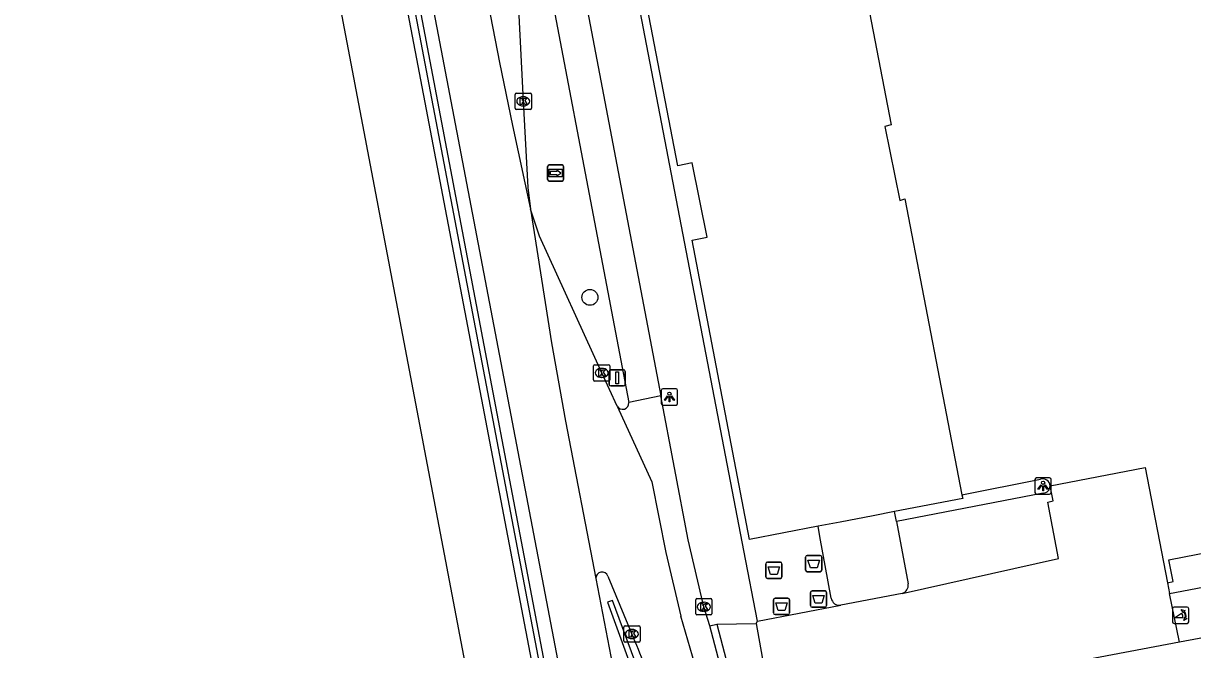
# Model space of a CAD drawing. Extents: x 159265 to 160143, y 383413 to 384319.
# Drawn here: x 159265.5 to 159337.3, y 383871.5 to 383910 of the extents above; entities that cross this region are included whole.
import ezdxf

# ---------------------------------------------------------------- set-up
doc = ezdxf.new("R2010")
doc.units = 0
for name, color, linetype in [('IMGEO_Afval_apart_plaats', 7, 'Continuous'), ('IMGEO_Boom', 7, 'Continuous'), ('IMGEO_Fietspad_gesloten', 7, 'Continuous'), ('IMGEO_Fietspad_open', 7, 'Continuous'), ('IMGEO_Groenvoorziening', 7, 'Continuous'), ('IMGEO_Haag', 7, 'Continuous'), ('IMGEO_Kolk', 7, 'Continuous'), ('IMGEO_Lichtpunt', 7, 'Continuous'), ('IMGEO_Lijnafwatering', 7, 'Continuous'), ('IMGEO_Muur', 7, 'Continuous'), ('IMGEO_Pand', 7, 'Continuous'), ('IMGEO_Parkeervlak_open', 7, 'Continuous'), ('IMGEO_Poller', 7, 'Continuous'), ('IMGEO_Rijbaan_lokaal_gesloten', 7, 'Continuous'), ('IMGEO_Rijbaan_lokaal_open', 7, 'Continuous'), ('IMGEO_Rijbaan_regionaal_gesloten', 7, 'Continuous'), ('IMGEO_Verkeersbordpaal', 7, 'Continuous'), ('IMGEO_Voetpad_open', 7, 'Continuous'), ('IMGEO_Wegwijzer', 7, 'Continuous')]:
    doc.layers.add(name, color=color, linetype=linetype)

msp = doc.modelspace()

# ---------------------------------------------------------------- linework, layer by layer
at = {"layer": 'IMGEO_Afval_apart_plaats'}
for p, q in [((159311.201, 383876.9), (159311.991, 383876.9)), ((159311.991, 383876.9), (159311.201, 383876.9)), ((159313.547, 383876.408), (159313.547, 383877.208)), ((159313.547, 383877.208), (159313.547, 383876.408)), ((159313.647, 383877.308), (159314.437, 383877.308)), ((159314.437, 383877.308), (159313.647, 383877.308)), ((159314.537, 383877.208), (159314.537, 383876.408)), ((159314.537, 383876.408), (159314.537, 383877.208)), ((159311.101, 383876), (159311.101, 383876.8)), ((159311.101, 383876.8), (159311.101, 383876)), ((159312.091, 383876.8), (159312.091, 383876)), ((159312.091, 383876), (159312.091, 383876.8)), ((159314.437, 383876.308), (159313.647, 383876.308)), ((159313.647, 383876.308), (159314.437, 383876.308)), ((159311.991, 383875.9), (159311.201, 383875.9)), ((159311.201, 383875.9), (159311.991, 383875.9)), ((159311.671, 383874.678), (159312.461, 383874.678)), ((159312.461, 383874.678), (159311.671, 383874.678)), ((159313.845, 383874.228), (159313.845, 383875.028)), ((159313.845, 383875.028), (159313.845, 383874.228)), ((159313.945, 383875.128), (159314.735, 383875.128)), ((159314.735, 383875.128), (159313.945, 383875.128)), ((159314.835, 383875.028), (159314.835, 383874.228)), ((159314.835, 383874.228), (159314.835, 383875.028)), ((159311.571, 383873.778), (159311.571, 383874.578)), ((159311.571, 383874.578), (159311.571, 383873.778)), ((159312.561, 383874.578), (159312.561, 383873.778)), ((159312.561, 383873.778), (159312.561, 383874.578)), ((159314.735, 383874.128), (159313.945, 383874.128)), ((159313.945, 383874.128), (159314.735, 383874.128)), ((159312.461, 383873.678), (159311.671, 383873.678)), ((159311.671, 383873.678), (159312.461, 383873.678))]:
    msp.add_line(p, q, dxfattribs=at)
for points in [[(159313.69, 383877.022), (159314.394, 383877.022), (159314.245, 383876.552), (159313.839, 383876.552), (159313.69, 383877.022)], [(159311.244, 383876.614), (159311.948, 383876.614), (159311.799, 383876.144), (159311.393, 383876.144), (159311.244, 383876.614)], [(159313.988, 383874.842), (159314.692, 383874.842), (159314.543, 383874.372), (159314.137, 383874.372), (159313.988, 383874.842)], [(159311.714, 383874.392), (159312.418, 383874.392), (159312.269, 383873.922), (159311.863, 383873.922), (159311.714, 383874.392)]]:
    msp.add_lwpolyline(points, dxfattribs=at)
for centre, start, end in [((159311.201, 383876.8), 90, 180), ((159311.201, 383876.8), 90, 180), ((159311.991, 383876.8), 0, 90), ((159311.991, 383876.8), 360, 90), ((159313.647, 383877.208), 90, 180), ((159313.647, 383877.208), 90, 180), ((159314.437, 383877.208), 0, 90), ((159314.437, 383877.208), 360, 90), ((159313.647, 383876.408), 180, 270), ((159313.647, 383876.408), 180, 270), ((159314.437, 383876.408), 270, 0), ((159314.437, 383876.408), 270, 0), ((159311.201, 383876), 180, 270), ((159311.201, 383876), 180, 270), ((159311.991, 383876), 270, 0), ((159311.991, 383876), 270, 0), ((159311.671, 383874.578), 90, 180), ((159311.671, 383874.578), 90, 180), ((159312.461, 383874.578), 0, 90), ((159312.461, 383874.578), 360, 90), ((159313.945, 383875.028), 90, 180), ((159313.945, 383875.028), 90, 180), ((159314.735, 383875.028), 0, 90), ((159314.735, 383875.028), 360, 90), ((159313.945, 383874.228), 180, 270), ((159313.945, 383874.228), 180, 270), ((159314.735, 383874.228), 270, 0), ((159314.735, 383874.228), 270, 0), ((159311.671, 383873.778), 180, 270), ((159311.671, 383873.778), 180, 270), ((159312.461, 383873.778), 270, 0), ((159312.461, 383873.778), 270, 0)]:
    msp.add_arc(centre, 0.1, start, end, dxfattribs=at)
at = {"layer": 'IMGEO_Boom'}
msp.add_circle((159300.295, 383893.172), 0.489, dxfattribs=at)
at = {"layer": 'IMGEO_Fietspad_gesloten'}
for points in [[(159293.61, 383945.127), (159304.648, 383887.128)], [(159295.942, 383922.137), (159302.679, 383886.702)]]:
    msp.add_lwpolyline(points, dxfattribs=at)
at = {"layer": 'IMGEO_Fietspad_open'}
for points in [[(159335.897, 383874.965), (159346.141, 383876.919)], [(159346.736, 383873.892), (159346.595, 383873.869), (159336.505, 383871.985)]]:
    msp.add_lwpolyline(points, dxfattribs=at)
at = {"layer": 'IMGEO_Groenvoorziening'}
for points in [[(159335.77, 383875.636), (159336.12, 383875.702), (159335.86, 383877.046), (159346.237, 383879.058), (159345.282, 383883.846), (159347.596, 383884.18)], [(159323.148, 383881.041), (159327.975, 383881.988)]]:
    msp.add_lwpolyline(points, dxfattribs=at)
msp.add_arc((159328.123, 383881.578), 0.436, 1.93355, 109.91998, dxfattribs=at)
at = {"layer": 'IMGEO_Haag'}
msp.add_lwpolyline([(159303.045, 383870.823), (159301.691, 383874.543), (159301.384, 383874.434), (159304.05, 383867.063), (159304.897, 383864.099), (159307.114, 383852.521), (159310.388, 383835.369), (159314.42, 383814.315), (159315.234, 383809.973), (159313.799, 383809.591), (159322.047, 383766.911), (159322.585, 383766.955), (159315.649, 383810.084)], dxfattribs=at)
at = {"layer": 'IMGEO_Kolk'}
for p, q in [((159295.698, 383904.798), (159295.698, 383905.65)), ((159295.773, 383905.724), (159296.625, 383905.724)), ((159296.699, 383905.65), (159296.699, 383904.798)), ((159296.209, 383904.944), (159296.184, 383904.944)), ((159296.186, 383905.504), (159296.211, 383905.504)), ((159296.625, 383904.724), (159295.773, 383904.724)), ((159300.593, 383889.028), (159301.445, 383889.028)), ((159300.518, 383888.102), (159300.518, 383888.954)), ((159301.006, 383888.808), (159301.031, 383888.808)), ((159301.519, 383888.954), (159301.519, 383888.102)), ((159301.445, 383888.028), (159300.593, 383888.028)), ((159301.029, 383888.248), (159301.004, 383888.248)), ((159306.792, 383873.729), (159306.792, 383874.581)), ((159306.867, 383874.655), (159307.719, 383874.655)), ((159307.28, 383874.435), (159307.305, 383874.435)), ((159307.793, 383874.581), (159307.793, 383873.729)), ((159307.719, 383873.655), (159306.867, 383873.655)), ((159307.303, 383873.875), (159307.278, 383873.875)), ((159302.375, 383872.055), (159302.375, 383872.907)), ((159302.45, 383872.981), (159303.302, 383872.981)), ((159302.863, 383872.761), (159302.888, 383872.761)), ((159303.376, 383872.907), (159303.376, 383872.055)), ((159303.302, 383871.981), (159302.45, 383871.981)), ((159302.886, 383872.201), (159302.861, 383872.201))]:
    msp.add_line(p, q, dxfattribs=at)
for points in [[(159295.698, 383904.798), (159295.698, 383905.65)], [(159295.773, 383905.724), (159296.625, 383905.724)], [(159296.699, 383905.65), (159296.699, 383904.798)], [(159296.019, 383905.424), (159296.142, 383905.424), (159296.142, 383905.273), (159296.272, 383905.424), (159296.436, 383905.424), (159296.29, 383905.273), (159296.443, 383905.024), (159296.291, 383905.024), (159296.206, 383905.188), (159296.142, 383905.121), (159296.142, 383905.024), (159296.019, 383905.024), (159296.019, 383905.424)], [(159296.625, 383904.724), (159295.773, 383904.724)], [(159300.593, 383889.028), (159301.445, 383889.028)], [(159300.518, 383888.102), (159300.518, 383888.954)], [(159300.839, 383888.728), (159300.962, 383888.728), (159300.962, 383888.577), (159301.092, 383888.728), (159301.256, 383888.728), (159301.11, 383888.577), (159301.263, 383888.328), (159301.111, 383888.328), (159301.026, 383888.492), (159300.962, 383888.425), (159300.962, 383888.328), (159300.839, 383888.328), (159300.839, 383888.728)], [(159301.519, 383888.954), (159301.519, 383888.102)], [(159301.445, 383888.028), (159300.593, 383888.028)], [(159306.792, 383873.729), (159306.792, 383874.581)], [(159306.867, 383874.655), (159307.719, 383874.655)], [(159307.113, 383874.355), (159307.236, 383874.355), (159307.236, 383874.204), (159307.366, 383874.355), (159307.53, 383874.355), (159307.384, 383874.204), (159307.537, 383873.955), (159307.385, 383873.955), (159307.3, 383874.119), (159307.236, 383874.052), (159307.236, 383873.955), (159307.113, 383873.955), (159307.113, 383874.355)], [(159307.793, 383874.581), (159307.793, 383873.729)], [(159307.719, 383873.655), (159306.867, 383873.655)], [(159302.375, 383872.055), (159302.375, 383872.907)], [(159302.45, 383872.981), (159303.302, 383872.981)], [(159302.696, 383872.681), (159302.819, 383872.681), (159302.819, 383872.53), (159302.949, 383872.681), (159303.113, 383872.681), (159302.967, 383872.53), (159303.12, 383872.281), (159302.968, 383872.281), (159302.883, 383872.445), (159302.819, 383872.378), (159302.819, 383872.281), (159302.696, 383872.281), (159302.696, 383872.681)], [(159303.376, 383872.907), (159303.376, 383872.055)], [(159303.302, 383871.981), (159302.45, 383871.981)]]:
    msp.add_lwpolyline(points, dxfattribs=at)
for centre, start, end in [((159295.775, 383905.648), 91.55205, 178.44795), ((159295.775, 383905.648), 91.55205, 178.44795), ((159296.623, 383905.648), 1.55205, 88.44795), ((159296.623, 383905.648), 1.55205, 88.44795), ((159295.775, 383904.8), 181.55205, 268.44795), ((159295.775, 383904.8), 181.55205, 268.44795), ((159296.623, 383904.8), 271.55205, 358.44795), ((159296.623, 383904.8), 271.55205, 358.44795), ((159300.595, 383888.952), 91.55205, 178.44795), ((159300.595, 383888.952), 91.55205, 178.44795), ((159301.443, 383888.952), 1.55205, 88.44795), ((159301.443, 383888.952), 1.55205, 88.44795), ((159300.595, 383888.104), 181.55205, 268.44795), ((159300.595, 383888.104), 181.55205, 268.44795), ((159301.443, 383888.104), 271.55205, 358.44795), ((159301.443, 383888.104), 271.55205, 358.44795), ((159306.869, 383874.579), 91.55205, 178.44795), ((159306.869, 383874.579), 91.55205, 178.44795), ((159307.717, 383874.579), 1.55205, 88.44795), ((159307.717, 383874.579), 1.55205, 88.44795), ((159306.869, 383873.731), 181.55205, 268.44795), ((159306.869, 383873.731), 181.55205, 268.44795), ((159307.717, 383873.731), 271.55205, 358.44795), ((159307.717, 383873.731), 271.55205, 358.44795), ((159302.452, 383872.905), 91.55205, 178.44795), ((159302.452, 383872.905), 91.55205, 178.44795), ((159303.3, 383872.905), 1.55205, 88.44795), ((159303.3, 383872.905), 1.55205, 88.44795), ((159302.452, 383872.057), 181.55205, 268.44795), ((159302.452, 383872.057), 181.55205, 268.44795), ((159303.3, 383872.057), 271.55205, 358.44795), ((159303.3, 383872.057), 271.55205, 358.44795)]:
    msp.add_arc(centre, 0.0765, start, end, dxfattribs=at)
for centre, major_axis, ratio, start_param, end_param in [((159296.185, 383905.224), (-0.387, 0.002), 0.722429, 4.712389, 7.853982), ((159296.21, 383905.224), (-0.39, 0.002), 0.717154, 1.570796, 4.712389), ((159301.005, 383888.528), (-0.387, 0.002), 0.722429, 4.712389, 7.853982), ((159301.03, 383888.528), (-0.39, 0.002), 0.717154, 1.570796, 4.712389), ((159307.279, 383874.155), (-0.387, 0.002), 0.722429, 4.712389, 7.853982), ((159307.304, 383874.155), (-0.39, 0.002), 0.717154, 1.570796, 4.712389), ((159302.862, 383872.481), (-0.387, 0.002), 0.722429, 4.712389, 7.853982), ((159302.887, 383872.481), (-0.39, 0.002), 0.717154, 1.570796, 4.712389)]:
    msp.add_ellipse(centre, major_axis=major_axis, ratio=ratio, start_param=start_param, end_param=end_param, dxfattribs=at)
at = {"layer": 'IMGEO_Lichtpunt'}
for p, q in [((159304.681, 383887.454), (159304.681, 383886.647)), ((159304.681, 383887.454), (159304.681, 383886.647)), ((159305.583, 383887.549), (159304.775, 383887.549)), ((159305.583, 383887.549), (159304.775, 383887.549)), ((159305.677, 383886.647), (159305.677, 383887.454)), ((159305.677, 383886.647), (159305.677, 383887.454)), ((159304.775, 383886.553), (159305.583, 383886.553)), ((159304.775, 383886.553), (159305.583, 383886.553)), ((159327.63, 383881.981), (159327.63, 383881.174)), ((159327.63, 383881.981), (159327.63, 383881.174)), ((159328.532, 383882.076), (159327.724, 383882.076)), ((159328.532, 383882.076), (159327.724, 383882.076)), ((159328.626, 383881.174), (159328.626, 383881.981)), ((159328.626, 383881.174), (159328.626, 383881.981)), ((159327.724, 383881.08), (159328.532, 383881.08)), ((159327.724, 383881.08), (159328.532, 383881.08))]:
    msp.add_line(p, q, dxfattribs=at)
for points in [[(159305.055, 383887.118), (159305.094, 383887.09), (159304.906, 383886.828), (159304.868, 383886.855), (159305.055, 383887.118)], [(159305.157, 383887.07), (159305.204, 383887.07), (159305.204, 383886.748), (159305.157, 383886.748), (159305.157, 383887.07)], [(159305.267, 383887.09), (159305.305, 383887.117), (159305.492, 383886.855), (159305.453, 383886.827), (159305.267, 383887.09)], [(159328.004, 383881.645), (159328.043, 383881.617), (159327.855, 383881.355), (159327.817, 383881.382), (159328.004, 383881.645)], [(159328.106, 383881.597), (159328.153, 383881.597), (159328.153, 383881.275), (159328.106, 383881.275), (159328.106, 383881.597)], [(159328.216, 383881.617), (159328.254, 383881.644), (159328.441, 383881.382), (159328.402, 383881.354), (159328.216, 383881.617)]]:
    msp.add_lwpolyline(points, dxfattribs=at)
for centre in [(159305.18, 383887.252), (159328.129, 383881.779)]:
    msp.add_circle(centre, 0.0994, dxfattribs=at)
for centre, start, end in [((159304.775, 383887.454), 90, 180), ((159304.775, 383887.454), 90, 180), ((159305.583, 383887.454), 0, 90), ((159305.583, 383887.454), 0, 90), ((159304.775, 383886.647), 180, 270), ((159304.775, 383886.647), 180, 270), ((159305.583, 383886.647), 270, 0), ((159305.583, 383886.647), 270, 360), ((159327.724, 383881.981), 90, 180), ((159327.724, 383881.981), 90, 180), ((159328.532, 383881.981), 0, 90), ((159328.532, 383881.981), 0, 90), ((159327.724, 383881.174), 180, 270), ((159327.724, 383881.174), 180, 270), ((159328.532, 383881.174), 270, 0), ((159328.532, 383881.174), 270, 360)]:
    msp.add_arc(centre, 0.0946, start, end, dxfattribs=at)
at = {"layer": 'IMGEO_Lijnafwatering'}
for points in [[(159287.502, 383919.096), (159289.649, 383907.836), (159291.248, 383899.45)], [(159291.248, 383899.45), (159294.994, 383879.804)], [(159294.994, 383879.804), (159298.74, 383860.158)]]:
    msp.add_lwpolyline(points, dxfattribs=at)
at = {"layer": 'IMGEO_Muur'}
for points in [[(159314.238, 383781.271), (159280.741, 383957.112), (159281.061, 383957.173)], [(159281.061, 383957.173), (159314.487, 383781.303), (159314.238, 383781.271)]]:
    msp.add_lwpolyline(points, dxfattribs=at)
at = {"layer": 'IMGEO_Pand'}
for points in [[(159314.314, 383879.102), (159310.092, 383878.286), (159306.566, 383896.694), (159307.503, 383896.863), (159306.581, 383901.444), (159305.696, 383901.265), (159302.15, 383919.663), (159303.092, 383919.834), (159302.209, 383924.429), (159301.271, 383924.249), (159297.057, 383946.185), (159297.976, 383946.332), (159297.83, 383947.158)], [(159315.252, 383922.181), (159318.789, 383903.77), (159318.415, 383903.684), (159319.328, 383899.135), (159319.635, 383899.22), (159323.148, 383881.041)], [(159323.148, 383881.041), (159323.191, 383880.817), (159319, 383880.007)], [(159319, 383880.007), (159317.686, 383879.753), (159315.658, 383879.361), (159314.314, 383879.102)]]:
    msp.add_lwpolyline(points, dxfattribs=at)
at = {"layer": 'IMGEO_Parkeervlak_open'}
msp.add_lwpolyline([(159328.138, 383881.143), (159319.118, 383879.394)], dxfattribs=at)
msp.add_arc((159328.124, 383881.578), 0.436, 271.87856, 1.93537, dxfattribs=at)
at = {"layer": 'IMGEO_Poller'}
for p, q in [((159336.08, 383874.033), (159336.08, 383873.226)), ((159336.08, 383874.033), (159336.08, 383873.226)), ((159336.982, 383874.128), (159336.174, 383874.128)), ((159336.982, 383874.128), (159336.174, 383874.128)), ((159337.076, 383873.226), (159337.076, 383874.033)), ((159337.076, 383873.226), (159337.076, 383874.033)), ((159336.174, 383873.131), (159336.982, 383873.131)), ((159336.174, 383873.131), (159336.982, 383873.131))]:
    msp.add_line(p, q, dxfattribs=at)
for points in [[(159336.759, 383873.857), (159336.747, 383873.784), (159336.622, 383873.989)], [(159336.622, 383873.989), (159336.853, 383873.923), (159336.782, 383873.891)], [(159336.715, 383873.484), (159336.202, 383873.484), (159336.632, 383873.759)], [(159336.775, 383873.312), (159336.841, 383873.543), (159336.871, 383873.475)], [(159336.907, 383873.448), (159336.979, 383873.437), (159336.775, 383873.312)]]:
    msp.add_lwpolyline(points, dxfattribs=at)
for centre, radius, start, end in [((159336.174, 383874.033), 0.0946, 90, 180), ((159336.174, 383874.033), 0.0946, 90, 180), ((159336.982, 383874.033), 0.0946, 0, 90), ((159336.982, 383874.033), 0.0946, 0, 90), ((159336.387, 383873.534), 0.332, 351.32473, 42.4854), ((159336.401, 383873.544), 0.476, 351.75274, 41.16905), ((159336.401, 383873.544), 0.516, 349.35686, 42.29123), ((159336.174, 383873.226), 0.0946, 180, 270), ((159336.174, 383873.226), 0.0946, 180, 270), ((159336.982, 383873.226), 0.0946, 270, 0), ((159336.982, 383873.226), 0.0946, 270, 0)]:
    msp.add_arc(centre, radius, start, end, dxfattribs=at)
at = {"layer": 'IMGEO_Rijbaan_lokaal_gesloten'}
for points in [[(159304.648, 383887.128), (159302.679, 383886.702)], [(159307.656, 383872.978), (159307.292, 383874.155), (159306.334, 383878.266), (159304.648, 383887.128)], [(159301.971, 383886.489), (159304.106, 383881.843), (159304.961, 383877.492), (159305.87, 383873.584)], [(159309.389, 383866.455), (159307.656, 383872.978)]]:
    msp.add_lwpolyline(points, dxfattribs=at)
for centre, radius, start, end in [((159302.302, 383886.672), 0.378, 208.96577, 4.52179), ((159231.175, 383850.119), 78.294, 11.40866, 17.43982)]:
    msp.add_arc(centre, radius, start, end, dxfattribs=at)
at = {"layer": 'IMGEO_Rijbaan_lokaal_open'}
for points in [[(159301.971, 383886.489), (159301.019, 383888.528), (159297.197, 383896.926), (159296.639, 383898.589)], [(159328.559, 383881.593), (159334.397, 383882.722), (159335.77, 383875.636)], [(159319.475, 383874.969), (159329.077, 383877.128), (159328.413, 383880.578), (159328.749, 383880.666), (159328.559, 383881.593)], [(159301.405, 383876.036), (159302.875, 383872.48)], [(159335.77, 383875.636), (159335.897, 383874.965)], [(159319.475, 383874.969), (159315.702, 383874.25)], [(159336.505, 383871.985), (159335.897, 383874.965)], [(159310.579, 383873.273), (159315.702, 383874.25)], [(159310.508, 383873.119), (159310.579, 383873.273)], [(159310.508, 383873.119), (159311.553, 383867.258), (159312.476, 383867.433)], [(159336.505, 383871.985), (159312.476, 383867.433)]]:
    msp.add_lwpolyline(points, dxfattribs=at)
for centre, radius, start, end in [((159301.045, 383875.919), 0.378, 18.04397, 184.36651), ((159244.082, 383847.239), 63.982, 21.3924, 23.23455)]:
    msp.add_arc(centre, radius, start, end, dxfattribs=at)
at = {"layer": 'IMGEO_Rijbaan_regionaal_gesloten'}
for points in [[(159280.211, 384172.631), (159274.487, 384158.497), (159272.013, 384150.923), (159269.535, 384141.678), (159267.507, 384132.324), (159266.005, 384119.851), (159265.496, 384109.233), (159267.965, 384029.162), (159271.62, 383998.252), (159277.018, 383952.804), (159311.634, 383770.65), (159326.117, 383701.416), (159334.862, 383664.196)], [(159284.794, 383964.002), (159285.67, 383956.14), (159286.758, 383949.576), (159287.259, 383946.83), (159288.715, 383938.85), (159290.32, 383930.899), (159291.724, 383923.156), (159293.222, 383915.43), (159294.735, 383907.617), (159295.538, 383903.733), (159296.639, 383898.589)], [(159316.213, 383777.09), (159315.456, 383780.799), (159309.353, 383813.036), (159303.32, 383844.753), (159290.389, 383912.552), (159284.239, 383944.948), (159283.058, 383951.058), (159282.172, 383957.025)], [(159295.186, 383922.018), (159295.286, 383921.453), (159295.48, 383919.443), (159296.198, 383905.225), (159296.482, 383899.93), (159296.639, 383898.589)], [(159296.639, 383898.589), (159297.941, 383890.368), (159298.805, 383885.554), (159300.668, 383875.89)], [(159300.668, 383875.89), (159301.684, 383870.559), (159305.298, 383851.601), (159308.807, 383833.455), (159312.065, 383816.27), (159313.356, 383809.503), (159318.245, 383783.881), (159321.342, 383767.668), (159321.513, 383766.682)]]:
    msp.add_lwpolyline(points, dxfattribs=at)
at = {"layer": 'IMGEO_Verkeersbordpaal'}
for p, q in [((159301.473, 383887.825), (159301.473, 383888.625)), ((159301.473, 383888.625), (159301.473, 383887.825)), ((159301.573, 383888.725), (159302.363, 383888.725)), ((159302.363, 383888.725), (159301.573, 383888.725)), ((159302.463, 383888.625), (159302.463, 383887.825)), ((159302.463, 383887.825), (159302.463, 383888.625)), ((159302.363, 383887.725), (159301.573, 383887.725)), ((159301.573, 383887.725), (159302.363, 383887.725))]:
    msp.add_line(p, q, dxfattribs=at)
msp.add_lwpolyline([(159301.893, 383888.6), (159302.043, 383888.6), (159302.043, 383887.85), (159301.893, 383887.85), (159301.893, 383888.6)], dxfattribs=at)
for centre, start, end in [((159301.573, 383888.625), 90, 180), ((159301.573, 383888.625), 90, 180), ((159302.363, 383888.625), 0, 90), ((159302.363, 383888.625), 360, 90), ((159301.573, 383887.825), 180, 270), ((159301.573, 383887.825), 180, 270), ((159302.363, 383887.825), 270, 0), ((159302.363, 383887.825), 270, 0)]:
    msp.add_arc(centre, 0.1, start, end, dxfattribs=at)
at = {"layer": 'IMGEO_Voetpad_open'}
for points in [[(159310.579, 383873.273), (159309.755, 383877.603), (159295.809, 383950.222)], [(159319.118, 383879.394), (159319, 383880.007)], [(159315.121, 383874.68), (159314.427, 383878.477), (159314.314, 383879.102)], [(159319.118, 383879.394), (159319.85, 383875.56)], [(159307.656, 383872.978), (159308.096, 383873.084)], [(159308.096, 383873.084), (159310.508, 383873.119)], [(159308.096, 383873.084), (159308.887, 383870.04), (159309.827, 383866.555), (159309.389, 383866.455)]]:
    msp.add_lwpolyline(points, dxfattribs=at)
for centre, radius, start, end in [((159319.297, 383875.496), 0.556, 288.62302, 6.58528), ((159315.619, 383874.746), 0.503, 187.52361, 279.46586)]:
    msp.add_arc(centre, radius, start, end, dxfattribs=at)
at = {"layer": 'IMGEO_Wegwijzer'}
for p, q in [((159297.792, 383901.316), (159298.582, 383901.316)), ((159298.582, 383901.316), (159297.792, 383901.316)), ((159297.692, 383900.416), (159297.692, 383901.216)), ((159297.692, 383901.216), (159297.692, 383900.416)), ((159298.682, 383901.216), (159298.682, 383900.416)), ((159298.682, 383900.416), (159298.682, 383901.216)), ((159298.582, 383900.316), (159297.792, 383900.316)), ((159297.792, 383900.316), (159298.582, 383900.316))]:
    msp.add_line(p, q, dxfattribs=at)
for points in [[(159297.793, 383901.048), (159298.581, 383901.048), (159298.581, 383900.584), (159297.793, 383900.584), (159297.793, 383901.048)], [(159297.858, 383900.9), (159297.858, 383900.816), (159297.858, 383900.732), (159298.269, 383900.732), (159298.269, 383900.649), (159298.516, 383900.816), (159298.269, 383900.983), (159298.269, 383900.9), (159297.858, 383900.9)]]:
    msp.add_lwpolyline(points, dxfattribs=at)
for centre, start, end in [((159297.792, 383901.216), 90, 180), ((159297.792, 383901.216), 90, 180), ((159298.582, 383901.216), 0, 90), ((159298.582, 383901.216), 360, 90), ((159297.792, 383900.416), 180, 270), ((159297.792, 383900.416), 180, 270), ((159298.582, 383900.416), 270, 0), ((159298.582, 383900.416), 270, 0)]:
    msp.add_arc(centre, 0.1, start, end, dxfattribs=at)

doc.saveas('drawing.dxf')
